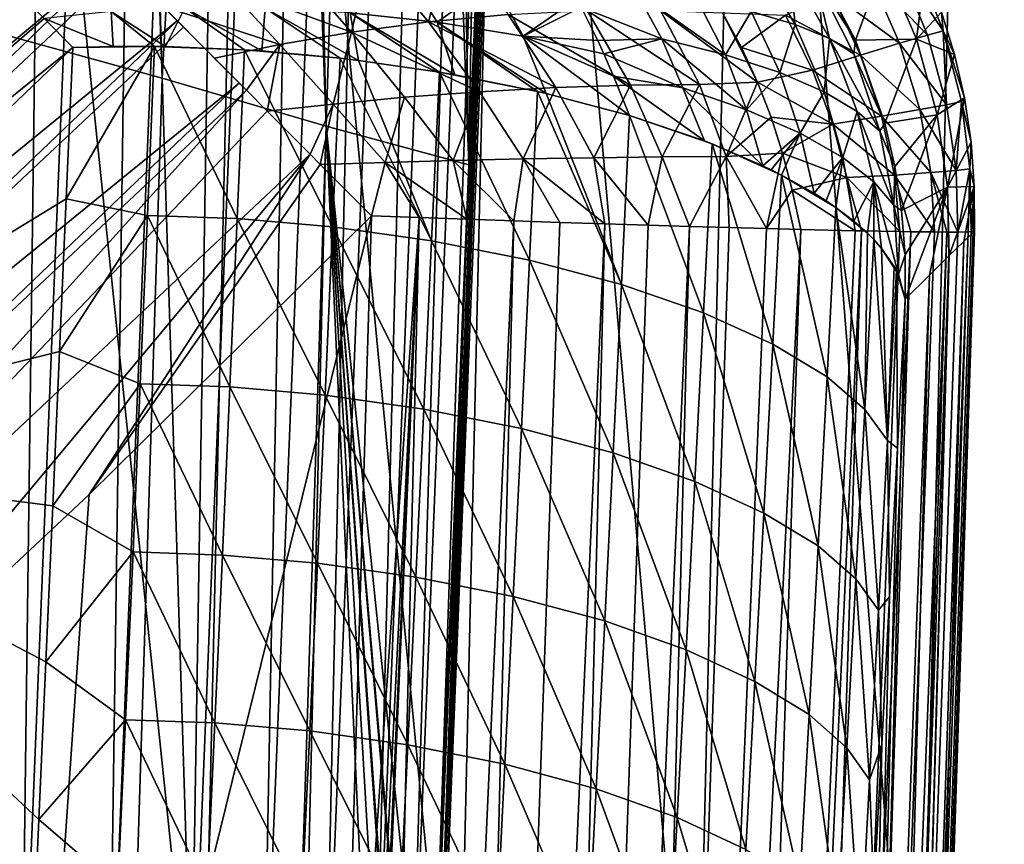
# Model space of a CAD drawing. Header units: metres. Extents: x -104 to 104, y -68 to 90.
# Tile 444 of 656: x 19.25 to 20.88, y 23.47 to 24.84. Entities that reach past the tile are written whole.
import ezdxf

# ---------------------------------------------------------------- set-up
doc = ezdxf.new("R2010")
doc.units = ezdxf.units.M
doc.layers.add('solid_FIT-BATH-153_SW0002', color=7, linetype='CONTINUOUS')

msp = doc.modelspace()

# ---------------------------------------------------------------- linework, layer by layer
at = {"layer": 'solid_FIT-BATH-153_SW0002'}
for points in [[(19.096264, 23.050642, 1.284592), (19.244446, 28.631023, 1.293472), (19.321869, 28.627924, 1.284371)], [(19.249197, 23.048691, 1.248075), (19.096264, 23.050642, 1.284592), (19.321869, 28.627924, 1.284371)], [(19.249197, 23.048691, 1.248075), (19.321869, 28.627924, 1.284371), (19.47489, 28.621809, 1.248054)], [(19.394793, 23.046061, 1.187741), (19.249197, 23.048691, 1.248075), (19.47489, 28.621809, 1.248054)], [(19.394793, 23.046061, 1.187741), (19.47489, 28.621809, 1.248054), (19.620802, 28.615993, 1.188013)], [(19.529642, 23.042793, 1.104842), (19.394793, 23.046061, 1.187741), (19.620802, 28.615993, 1.188013)], [(19.529642, 23.042793, 1.104842), (19.620802, 28.615993, 1.188013), (19.755295, 28.610641, 1.105795)], [(19.649925, 23.038979, 1.001418), (19.529642, 23.042793, 1.104842), (19.755295, 28.610641, 1.105795)], [(19.649925, 23.038979, 1.001418), (19.755295, 28.610641, 1.105795), (19.875082, 28.605886, 1.003553)], [(19.752335, 23.034723, 0.880268), (19.649925, 23.038979, 1.001418), (19.875082, 28.605886, 1.003553)], [(19.752335, 23.034723, 0.880268), (19.875082, 28.605886, 1.003553), (19.977125, 28.601843, 0.884046)], [(19.83453, 23.030125, 0.744077), (19.752335, 23.034723, 0.880268), (19.977125, 28.601843, 0.884046)], [(19.83453, 23.030125, 0.744077), (19.977125, 28.601843, 0.884046), (20.05909, 28.598604, 0.750146)], [(19.894173, 23.025311, 0.596591), (19.83453, 23.030125, 0.744077), (20.05909, 28.598604, 0.750146)], [(19.894173, 23.025311, 0.596591), (20.05909, 28.598604, 0.750146), (20.118942, 28.596245, 0.605191)], [(19.929777, 23.020416, 0.44202), (19.894173, 23.025311, 0.596591), (20.118942, 28.596245, 0.605191)], [(19.929777, 23.020416, 0.44202), (20.118942, 28.596245, 0.605191), (20.15521, 28.594822, 0.452547)], [(19.940613, 23.015574, 0.283991), (19.929777, 23.020416, 0.44202), (20.15521, 28.594822, 0.452547)], [(19.936678, 23.013231, 0.205609), (20.154938, 28.594856, 0.142722), (20.043842, 25.858883, 0.135673)], [(19.936678, 23.013231, 0.205609), (20.16395, 28.594496, 0.218871), (20.154938, 28.594856, 0.142722)], [(19.936678, 23.013231, 0.205609), (20.167076, 28.594366, 0.296473), (20.16395, 28.594496, 0.218871)], [(19.936678, 23.013231, 0.205609), (19.940613, 23.015574, 0.283991), (20.167076, 28.594366, 0.296473)], [(19.940613, 23.015574, 0.283991), (20.15521, 28.594822, 0.452547), (20.167076, 28.594366, 0.296473)], [(19.992138, 24.596708, 0.132467), (20.058281, 28.524677, -0.434288), (19.932714, 28.258127, -1.07559)], [(19.992138, 24.596708, 0.132467), (20.043842, 25.858883, 0.135673), (20.058281, 28.524677, -0.434288)], [(19.992138, 24.596708, 0.132467), (19.932714, 28.258127, -1.07559), (19.864071, 28.113836, -1.400463)], [(19.755795, 24.660843, -1.170142), (19.864071, 28.113836, -1.400463), (19.682858, 27.735041, -2.184059)], [(19.755795, 24.660843, -1.170142), (19.992138, 24.596708, 0.132467), (19.864071, 28.113836, -1.400463)], [(19.755795, 24.660843, -1.170142), (19.682858, 27.735041, -2.184059), (19.644953, 27.656227, -2.335945)], [(19.483557, 24.740845, -2.412542), (19.644953, 27.656227, -2.335945), (19.414165, 27.181637, -3.186324)], [(19.483557, 24.740845, -2.412542), (19.755795, 24.660843, -1.170142), (19.644953, 27.656227, -2.335945)], [(19.483557, 24.740845, -2.412542), (19.414165, 27.181637, -3.186324), (19.399685, 27.152073, -3.235849)], [(19.173544, 24.825605, -3.594562), (19.399685, 27.152073, -3.235849), (19.129494, 26.601149, -4.089851)], [(19.173544, 24.825605, -3.594562), (19.483557, 24.740845, -2.412542), (19.399685, 27.152073, -3.235849)], [(19.17679, 26.534903, -11.026285), (19.549587, 22.968636, -9.818771), (19.099138, 23.01343, -10.486882)], [(19.17679, 26.534903, -11.026285), (19.629286, 26.488607, -10.338223), (19.549587, 22.968636, -9.818771)], [(19.629286, 26.488607, -10.338223), (19.972721, 22.923018, -9.120847), (19.549587, 22.968636, -9.818771)], [(19.629286, 26.488607, -10.338223), (20.05438, 26.441458, -9.619786), (19.972721, 22.923018, -9.120847)], [(20.05438, 26.441458, -9.619786), (20.368761, 22.876759, -8.393817), (19.972721, 22.923018, -9.120847)], [(20.05438, 26.441458, -9.619786), (20.452295, 26.393641, -8.871739), (20.368761, 22.876759, -8.393817)], [(20.452295, 26.393641, -8.871739), (20.738001, 22.830046, -7.6384), (20.368761, 22.876759, -8.393817)], [(20.452295, 26.393641, -8.871739), (20.823334, 26.34535, -8.09486), (20.738001, 22.830046, -7.6384)], [(20.823334, 26.34535, -8.09486), (21.081078, 22.78307, -6.855362), (20.738001, 22.830046, -7.6384)], [(20.823334, 26.34535, -8.09486), (21.168142, 26.296782, -7.289977), (21.081078, 22.78307, -6.855362)], [(19.936678, 23.013231, 0.205609), (20.043842, 25.858883, 0.135673), (19.992138, 24.596708, 0.132467)], [(17.894142, 23.929686, 12.547364), (19.19524, 25.151497, 12.556664), (19.258587, 25.087267, 12.705295)], [(17.894142, 23.929686, 12.547364), (19.258587, 25.087267, 12.705295), (17.949272, 23.865873, 12.687914)], [(17.949272, 23.865873, 12.687914), (19.258587, 25.087267, 12.705295), (19.329807, 25.015331, 12.82346)], [(17.949272, 23.865873, 12.687914), (19.329807, 25.015331, 12.82346), (18.019587, 23.784819, 12.814447)], [(18.019587, 23.784819, 12.814447), (19.329807, 25.015331, 12.82346), (19.403303, 24.941244, 12.913581)], [(19.925653, 24.833874, 13.047963), (19.828106, 24.950235, 12.999637), (19.959518, 24.968714, 12.974713)], [(20.057863, 24.846233, 13.01876), (19.925653, 24.833874, 13.047963), (19.959518, 24.968714, 12.974713)], [(18.019587, 23.784819, 12.814447), (19.403303, 24.941244, 12.913581), (18.10298, 23.688923, 12.921077)], [(19.403303, 24.941244, 12.913581), (19.419218, 24.925224, 12.930024), (18.10298, 23.688923, 12.921077)], [(19.797756, 24.816952, 13.062015), (19.703632, 24.924732, 13.010571), (19.828106, 24.950235, 12.999637)], [(19.925653, 24.833874, 13.047963), (19.797756, 24.816952, 13.062015), (19.828106, 24.950235, 12.999637)], [(20.460726, 24.850952, 7.438242), (20.534176, 24.829649, 7.544916), (20.467258, 24.94129, 7.554626)], [(20.467258, 24.94129, 7.554626), (20.534176, 24.829649, 7.544916), (20.524235, 24.927549, 7.659783)], [(20.705166, 24.930445, 12.350927), (20.73208, 24.939999, 12.220101), (20.779924, 24.819317, 12.221298)], [(20.779924, 24.819317, 12.221298), (20.73208, 24.939999, 12.220101), (20.776972, 24.849846, 12.094073)], [(16.558352, 24.918272, 16.114887), (22.746119, 21.288908, 16.091179), (22.869093, 24.93479, 16.119249)], [(18.10298, 23.688923, 12.921077), (19.419218, 24.925224, 12.930024), (19.508295, 24.835642, 13.006363)], [(19.419218, 24.925224, 12.930024), (19.484243, 24.859816, 12.988162), (19.508295, 24.835642, 13.006363)], [(19.797756, 24.816952, 13.062015), (19.58894, 24.893986, 13.006928), (19.703632, 24.924732, 13.010571)], [(20.524235, 24.927549, 7.659783), (20.591135, 24.806114, 7.655297), (20.565983, 24.910416, 7.76588)], [(20.534176, 24.829649, 7.544916), (20.591135, 24.806114, 7.655297), (20.524235, 24.927549, 7.659783)], [(20.564688, 24.936035, 7.87072), (20.634386, 24.803846, 7.873254), (20.681265, 24.932043, 9.985436)], [(20.565983, 24.910416, 7.76588), (20.634386, 24.803846, 7.873254), (20.564688, 24.936035, 7.87072)], [(20.634386, 24.803846, 7.873254), (20.735149, 24.80533, 9.987164), (20.681265, 24.932043, 9.985436)], [(20.658073, 24.911295, 12.484051), (20.705166, 24.930445, 12.350927), (20.753773, 24.811949, 12.352644)], [(20.749899, 24.918161, 12.09309), (20.681265, 24.932043, 9.985436), (20.735149, 24.80533, 9.987164)], [(20.753773, 24.811949, 12.352644), (20.705166, 24.930445, 12.350927), (20.779924, 24.819317, 12.221298)], [(15.941843, 24.409426, 16.111031), (22.710913, 20.247173, 16.082232), (16.558352, 24.918272, 16.114887)], [(16.558352, 24.918272, 16.114887), (22.710913, 20.247173, 16.082232), (22.746119, 21.288908, 16.091179)], [(19.7952, 24.848789, 7.042102), (19.939745, 24.833281, 7.060401), (19.886047, 24.920057, 7.100294)], [(19.939745, 24.833281, 7.060401), (20.033224, 24.900316, 7.130879), (19.886047, 24.920057, 7.100294)], [(20.565983, 24.910416, 7.76588), (20.63139, 24.780994, 7.765946), (20.634386, 24.803846, 7.873254)], [(20.591135, 24.806114, 7.655297), (20.63139, 24.780994, 7.765946), (20.565983, 24.910416, 7.76588)], [(20.59383, 24.881922, 12.616487), (20.658073, 24.911295, 12.484051), (20.707306, 24.798553, 12.486124)], [(20.707306, 24.798553, 12.486124), (20.658073, 24.911295, 12.484051), (20.753773, 24.811949, 12.352644)], [(20.776972, 24.849846, 12.094073), (20.749899, 24.918161, 12.09309), (20.735149, 24.80533, 9.987164)], [(19.678503, 24.79648, 13.061088), (19.484243, 24.859816, 12.988162), (19.58894, 24.893986, 13.006928)], [(19.797756, 24.816952, 13.062015), (19.678503, 24.79648, 13.061088), (19.58894, 24.893986, 13.006928)], [(19.939745, 24.833281, 7.060401), (20.082256, 24.810291, 7.098016), (20.033224, 24.900316, 7.130879)], [(20.082256, 24.810291, 7.098016), (20.170822, 24.872332, 7.177369), (20.033224, 24.900316, 7.130879)], [(19.287502, 24.83947, 7.136579), (19.242727, 24.884705, 7.190033), (17.747179, 23.507877, 7.190041)], [(20.178629, 24.85829, 7.173153), (20.312681, 24.805803, 7.237443), (20.269922, 24.883923, 7.253225)], [(20.269922, 24.883923, 7.253225), (20.418434, 24.779449, 7.327104), (20.371939, 24.869291, 7.33944)], [(20.269922, 24.883923, 7.253225), (20.312681, 24.805803, 7.237443), (20.418434, 24.779449, 7.327104)], [(20.517742, 24.845119, 12.741303), (20.59383, 24.881922, 12.616487), (20.642345, 24.778669, 12.618068)], [(20.642345, 24.778669, 12.618068), (20.59383, 24.881922, 12.616487), (20.707306, 24.798553, 12.486124)], [(19.484243, 24.859816, 12.988162), (19.569912, 24.77376, 13.045712), (19.51849, 24.825397, 13.013582)], [(19.678503, 24.79648, 13.061088), (19.569912, 24.77376, 13.045712), (19.484243, 24.859816, 12.988162)], [(19.484243, 24.859816, 12.988162), (19.51849, 24.825397, 13.013582), (19.508295, 24.835642, 13.006363)], [(20.082256, 24.810291, 7.098016), (20.178629, 24.85829, 7.173153), (20.170822, 24.872332, 7.177369)], [(20.082256, 24.810291, 7.098016), (20.206482, 24.803034, 7.158993), (20.178629, 24.85829, 7.173153)], [(20.178629, 24.85829, 7.173153), (20.206482, 24.803034, 7.158993), (20.312681, 24.805803, 7.237443)], [(20.371939, 24.869291, 7.33944), (20.418434, 24.779449, 7.327104), (20.460726, 24.850952, 7.438242)], [(19.398615, 24.850924, 7.092532), (19.287502, 24.83947, 7.136579), (19.40185, 24.793226, 7.062892)], [(19.398615, 24.850924, 7.092532), (19.488739, 24.792992, 7.036591), (19.521099, 24.85705, 7.060198)], [(19.398615, 24.850924, 7.092532), (19.40185, 24.793226, 7.062892), (19.470631, 24.793262, 7.041402)], [(19.398615, 24.850924, 7.092532), (19.470631, 24.793262, 7.041402), (19.488739, 24.792992, 7.036591)], [(19.521099, 24.85705, 7.060198), (19.488739, 24.792992, 7.036591), (19.620174, 24.787655, 7.011716)], [(19.521099, 24.85705, 7.060198), (19.620174, 24.787655, 7.011716), (19.648773, 24.785734, 7.008565)], [(19.521099, 24.85705, 7.060198), (19.648773, 24.785734, 7.008565), (19.654192, 24.856606, 7.042572)], [(19.654192, 24.856606, 7.042572), (19.648773, 24.785734, 7.008565), (19.778866, 24.773685, 7.004106)], [(19.654192, 24.856606, 7.042572), (19.778866, 24.773685, 7.004106), (19.809227, 24.7701, 7.005385)], [(19.654192, 24.856606, 7.042572), (19.809227, 24.7701, 7.005385), (19.7952, 24.848789, 7.042102)], [(19.7952, 24.848789, 7.042102), (19.943823, 24.750612, 7.021837), (19.968878, 24.746311, 7.026898)], [(19.7952, 24.848789, 7.042102), (19.968878, 24.746311, 7.026898), (19.939745, 24.833281, 7.060401)], [(19.7952, 24.848789, 7.042102), (19.809227, 24.7701, 7.005385), (19.943823, 24.750612, 7.021837)], [(20.136896, 24.724882, 13.041084), (19.925653, 24.833874, 13.047963), (20.057863, 24.846233, 13.01876)], [(20.260456, 24.72912, 12.992298), (20.057863, 24.846233, 13.01876), (20.188599, 24.852976, 12.974703)], [(20.260456, 24.72912, 12.992298), (20.136896, 24.724882, 13.041084), (20.057863, 24.846233, 13.01876)], [(20.375029, 24.73028, 12.928376), (20.188599, 24.852976, 12.974703), (20.310673, 24.852991, 12.916582)], [(20.375029, 24.73028, 12.928376), (20.260456, 24.72912, 12.992298), (20.188599, 24.852976, 12.974703)], [(20.310673, 24.852991, 12.916582), (20.413271, 24.848917, 12.845369), (20.471512, 24.734077, 12.850493)], [(20.375029, 24.73028, 12.928376), (20.310673, 24.852991, 12.916582), (20.471512, 24.734077, 12.850493)], [(20.444788, 24.791395, 12.849599), (20.413271, 24.848917, 12.845369), (20.517742, 24.845119, 12.741303)], [(20.471512, 24.734077, 12.850493), (20.413271, 24.848917, 12.845369), (20.444788, 24.791395, 12.849599)], [(20.418434, 24.779449, 7.327104), (20.508762, 24.749756, 7.42945), (20.460726, 24.850952, 7.438242)], [(20.444788, 24.791395, 12.849599), (20.517742, 24.845119, 12.741303), (20.562695, 24.754091, 12.742153)], [(20.460726, 24.850952, 7.438242), (20.508762, 24.749756, 7.42945), (20.534176, 24.829649, 7.544916)], [(20.562695, 24.754091, 12.742153), (20.517742, 24.845119, 12.741303), (20.642345, 24.778669, 12.618068)], [(20.798698, 24.780102, 12.095199), (20.776972, 24.849846, 12.094073), (20.735149, 24.80533, 9.987164)], [(20.779924, 24.819317, 12.221298), (20.776972, 24.849846, 12.094073), (20.798698, 24.780102, 12.095199)], [(19.287502, 24.83947, 7.136579), (17.747179, 23.507877, 7.190041), (19.334988, 24.791496, 7.088831)], [(18.10298, 23.688923, 12.921077), (19.508295, 24.835642, 13.006363), (18.195625, 23.582628, 13.004676)], [(19.508295, 24.835642, 13.006363), (19.51849, 24.825397, 13.013582), (18.195625, 23.582628, 13.004676)], [(18.195625, 23.582628, 13.004676), (19.51849, 24.825397, 13.013582), (19.611223, 24.732307, 13.066593)], [(19.04121, 20.542418, -3.221904), (19.348774, 20.463221, -2.090923), (19.173544, 24.825605, -3.594562)], [(19.348774, 20.463221, -2.090923), (19.483557, 24.740845, -2.412542), (19.173544, 24.825605, -3.594562)], [(19.287502, 24.83947, 7.136579), (19.334988, 24.791496, 7.088831), (19.40185, 24.793226, 7.062892)], [(19.51849, 24.825397, 13.013582), (19.569912, 24.77376, 13.045712), (19.611223, 24.732307, 13.066593)], [(20.010254, 24.717979, 13.074336), (19.797756, 24.816952, 13.062015), (19.925653, 24.833874, 13.047963)], [(20.136896, 24.724882, 13.041084), (20.010254, 24.717979, 13.074336), (19.925653, 24.833874, 13.047963)], [(19.939745, 24.833281, 7.060401), (20.106579, 24.718523, 7.066782), (20.120548, 24.715284, 7.072044)], [(19.939745, 24.833281, 7.060401), (19.968878, 24.746311, 7.026898), (20.106579, 24.718523, 7.066782)], [(19.939745, 24.833281, 7.060401), (20.120548, 24.715284, 7.072044), (20.082256, 24.810291, 7.098016)], [(20.508762, 24.749756, 7.42945), (20.581867, 24.717978, 7.539837), (20.534176, 24.829649, 7.544916)], [(20.534176, 24.829649, 7.544916), (20.581867, 24.717978, 7.539837), (20.591135, 24.806114, 7.655297)], [(19.767408, 24.697701, 13.095499), (19.678503, 24.79648, 13.061088), (19.797756, 24.816952, 13.062015)], [(19.885664, 24.708799, 13.092229), (19.767408, 24.697701, 13.095499), (19.797756, 24.816952, 13.062015)], [(20.010254, 24.717979, 13.074336), (19.885664, 24.708799, 13.092229), (19.797756, 24.816952, 13.062015)], [(20.082256, 24.810291, 7.098016), (20.258833, 24.678446, 7.138044), (20.232603, 24.74367, 7.147469)], [(20.082256, 24.810291, 7.098016), (20.120548, 24.715284, 7.072044), (20.258833, 24.678446, 7.138044)], [(20.082256, 24.810291, 7.098016), (20.232603, 24.74367, 7.147469), (20.216667, 24.780718, 7.154263)], [(20.082256, 24.810291, 7.098016), (20.216667, 24.780718, 7.154263), (20.206482, 24.803034, 7.158993)], [(20.707306, 24.798553, 12.486124), (20.753773, 24.811949, 12.352644), (20.785175, 24.696592, 12.352625)], [(20.785175, 24.696592, 12.352625), (20.753773, 24.811949, 12.352644), (20.779924, 24.819317, 12.221298)], [(20.779924, 24.819317, 12.221298), (20.798698, 24.780102, 12.095199), (20.815203, 24.708076, 12.096557)], [(20.809843, 24.701763, 12.222025), (20.779924, 24.819317, 12.221298), (20.815203, 24.708076, 12.096557)], [(20.785175, 24.696592, 12.352625), (20.779924, 24.819317, 12.221298), (20.809843, 24.701763, 12.222025)], [(19.323912, 24.540548, 6.978189), (19.470631, 24.793262, 7.041402), (19.334988, 24.791496, 7.088831)], [(19.323912, 24.540548, 6.978189), (19.458817, 24.512917, 6.919885), (19.470631, 24.793262, 7.041402)], [(19.470631, 24.793262, 7.041402), (19.40185, 24.793226, 7.062892), (19.334988, 24.791496, 7.088831)], [(19.607555, 24.507542, 6.890375), (19.470631, 24.793262, 7.041402), (19.458817, 24.512917, 6.919885)], [(19.620174, 24.787655, 7.011716), (19.470631, 24.793262, 7.041402), (19.607555, 24.507542, 6.890375)], [(19.488739, 24.792992, 7.036591), (19.470631, 24.793262, 7.041402), (19.620174, 24.787655, 7.011716)], [(19.678503, 24.79648, 13.061088), (19.623045, 24.720451, 13.07181), (19.569912, 24.77376, 13.045712)], [(19.678503, 24.79648, 13.061088), (19.65761, 24.685791, 13.085231), (19.623045, 24.720451, 13.07181)], [(19.767408, 24.697701, 13.095499), (19.65761, 24.685791, 13.085231), (19.678503, 24.79648, 13.061088)], [(20.206482, 24.803034, 7.158993), (20.216667, 24.780718, 7.154263), (20.312681, 24.805803, 7.237443)], [(20.216667, 24.780718, 7.154263), (20.347332, 24.724575, 7.226761), (20.312681, 24.805803, 7.237443)], [(20.312681, 24.805803, 7.237443), (20.453415, 24.68825, 7.319908), (20.418434, 24.779449, 7.327104)], [(20.312681, 24.805803, 7.237443), (20.347332, 24.724575, 7.226761), (20.453415, 24.68825, 7.319908)], [(20.581867, 24.717978, 7.539837), (20.636988, 24.685295, 7.653893), (20.591135, 24.806114, 7.655297)], [(20.591135, 24.806114, 7.655297), (20.674383, 24.65275, 7.767729), (20.63139, 24.780994, 7.765946)], [(20.591135, 24.806114, 7.655297), (20.636988, 24.685295, 7.653893), (20.674383, 24.65275, 7.767729)], [(20.63139, 24.780994, 7.765946), (20.682728, 24.665977, 7.876976), (20.634386, 24.803846, 7.873254)], [(20.634386, 24.803846, 7.873254), (20.682728, 24.665977, 7.876976), (20.735149, 24.80533, 9.987164)], [(20.642345, 24.778669, 12.618068), (20.707306, 24.798553, 12.486124), (20.740721, 24.688585, 12.484986)], [(20.682728, 24.665977, 7.876976), (20.76965, 24.680027, 9.989367), (20.735149, 24.80533, 9.987164)], [(20.740721, 24.688585, 12.484986), (20.707306, 24.798553, 12.486124), (20.785175, 24.696592, 12.352625)], [(20.798698, 24.780102, 12.095199), (20.735149, 24.80533, 9.987164), (20.76965, 24.680027, 9.989367)], [(17.747179, 23.507877, 7.190041), (18.630632, 24.117285, 7.088831), (19.334988, 24.791496, 7.088831)], [(18.630632, 24.117285, 7.088831), (19.323912, 24.540548, 6.978189), (19.334988, 24.791496, 7.088831)], [(19.620174, 24.787655, 7.011716), (19.607555, 24.507542, 6.890375), (19.766273, 24.493736, 6.882711)], [(19.620174, 24.787655, 7.011716), (19.766273, 24.493736, 6.882711), (19.778866, 24.773685, 7.004106)], [(19.620174, 24.787655, 7.011716), (19.778866, 24.773685, 7.004106), (19.648773, 24.785734, 7.008565)], [(20.216667, 24.780718, 7.154263), (20.232603, 24.74367, 7.147469), (20.347332, 24.724575, 7.226761)], [(20.418434, 24.779449, 7.327104), (20.453415, 24.68825, 7.319908), (20.508762, 24.749756, 7.42945)], [(20.471512, 24.734077, 12.850493), (20.444788, 24.791395, 12.849599), (20.562695, 24.754091, 12.742153)], [(20.562695, 24.754091, 12.742153), (20.642345, 24.778669, 12.618068), (20.677086, 24.677494, 12.615061)], [(20.63139, 24.780994, 7.765946), (20.674383, 24.65275, 7.767729), (20.682728, 24.665977, 7.876976)], [(20.677086, 24.677494, 12.615061), (20.642345, 24.778669, 12.618068), (20.740721, 24.688585, 12.484986)], [(20.815203, 24.708076, 12.096557), (20.798698, 24.780102, 12.095199), (20.76965, 24.680027, 9.989367)], [(19.569912, 24.77376, 13.045712), (19.623045, 24.720451, 13.07181), (19.611223, 24.732307, 13.066593)], [(19.778866, 24.773685, 7.004106), (19.766273, 24.493736, 6.882711), (19.93051, 24.470591, 6.900867)], [(19.778866, 24.773685, 7.004106), (19.93051, 24.470591, 6.900867), (19.809227, 24.7701, 7.005385)], [(19.809227, 24.7701, 7.005385), (19.93051, 24.470591, 6.900867), (19.943823, 24.750612, 7.021837)], [(19.943823, 24.750612, 7.021837), (19.93051, 24.470591, 6.900867), (20.093023, 24.438507, 6.945536)], [(19.943823, 24.750612, 7.021837), (20.093023, 24.438507, 6.945536), (20.106579, 24.718523, 7.066782)], [(19.943823, 24.750612, 7.021837), (20.106579, 24.718523, 7.066782), (19.968878, 24.746311, 7.026898)], [(20.232603, 24.74367, 7.147469), (20.383501, 24.636379, 7.224049), (20.347332, 24.724575, 7.226761)], [(20.232603, 24.74367, 7.147469), (20.258833, 24.678446, 7.138044), (20.383501, 24.636379, 7.224049)], [(20.453415, 24.68825, 7.319908), (20.542475, 24.649128, 7.425255), (20.508762, 24.749756, 7.42945)], [(20.471512, 24.734077, 12.850493), (20.562695, 24.754091, 12.742153), (20.596495, 24.664211, 12.737355)], [(20.508762, 24.749756, 7.42945), (20.542475, 24.649128, 7.425255), (20.581867, 24.717978, 7.539837)], [(20.596495, 24.664211, 12.737355), (20.562695, 24.754091, 12.742153), (20.677086, 24.677494, 12.615061)], [(18.195625, 23.582628, 13.004676), (19.611223, 24.732307, 13.066593), (18.293213, 23.470861, 13.06288)], [(19.611223, 24.732307, 13.066593), (19.623045, 24.720451, 13.07181), (18.293213, 23.470861, 13.06288)], [(19.348774, 20.463221, -2.090923), (19.619434, 20.381655, -0.897946), (19.483557, 24.740845, -2.412542)], [(19.619434, 20.381655, -0.897946), (19.755795, 24.660843, -1.170142), (19.483557, 24.740845, -2.412542)], [(20.260456, 24.72912, 12.992298), (20.199549, 24.608662, 13.040696), (20.136896, 24.724882, 13.041084)], [(20.260456, 24.72912, 12.992298), (20.313044, 24.610064, 12.988185), (20.199549, 24.608662, 13.040696)], [(20.375029, 24.73028, 12.928376), (20.313044, 24.610064, 12.988185), (20.260456, 24.72912, 12.992298)], [(20.375029, 24.73028, 12.928376), (20.419395, 24.610779, 12.921199), (20.313044, 24.610064, 12.988185)], [(20.375029, 24.73028, 12.928376), (20.471512, 24.734077, 12.850493), (20.419395, 24.610779, 12.921199)], [(20.419395, 24.610779, 12.921199), (20.471512, 24.734077, 12.850493), (20.49415, 24.675936, 12.84789)], [(20.49415, 24.675936, 12.84789), (20.471512, 24.734077, 12.850493), (20.596495, 24.664211, 12.737355)], [(18.293213, 23.470861, 13.06288), (19.623045, 24.720451, 13.07181), (18.391813, 23.358105, 13.09569)], [(19.623045, 24.720451, 13.07181), (19.65761, 24.685791, 13.085231), (18.391813, 23.358105, 13.09569)], [(20.010254, 24.717979, 13.074336), (19.966291, 24.603987, 13.101477), (19.885664, 24.708799, 13.092229)], [(20.010254, 24.717979, 13.074336), (20.082771, 24.606623, 13.078378), (19.966291, 24.603987, 13.101477)], [(20.136896, 24.724882, 13.041084), (20.082771, 24.606623, 13.078378), (20.010254, 24.717979, 13.074336)], [(20.136896, 24.724882, 13.041084), (20.199549, 24.608662, 13.040696), (20.082771, 24.606623, 13.078378)], [(20.106579, 24.718523, 7.066782), (20.093023, 24.438507, 6.945536), (20.24589, 24.398249, 7.016615)], [(20.120548, 24.715284, 7.072044), (20.106579, 24.718523, 7.066782), (20.24589, 24.398249, 7.016615)], [(20.120548, 24.715284, 7.072044), (20.24589, 24.398249, 7.016615), (20.258833, 24.678446, 7.138044)], [(20.347332, 24.724575, 7.226761), (20.480494, 24.595255, 7.315332), (20.453415, 24.68825, 7.319908)], [(20.347332, 24.724575, 7.226761), (20.383501, 24.636379, 7.224049), (20.480494, 24.595255, 7.315332)], [(20.542475, 24.649128, 7.425255), (20.612965, 24.608772, 7.538373), (20.581867, 24.717978, 7.539837)], [(20.581867, 24.717978, 7.539837), (20.612965, 24.608772, 7.538373), (20.636988, 24.685295, 7.653893)], [(19.767408, 24.697701, 13.095499), (19.728851, 24.61441, 13.104739), (19.65761, 24.685791, 13.085231)], [(19.767408, 24.697701, 13.095499), (19.745697, 24.597544, 13.107815), (19.728851, 24.61441, 13.104739)], [(19.767408, 24.697701, 13.095499), (19.853319, 24.600786, 13.110824), (19.745697, 24.597544, 13.107815)], [(19.885664, 24.708799, 13.092229), (19.853319, 24.600786, 13.110824), (19.767408, 24.697701, 13.095499)], [(19.885664, 24.708799, 13.092229), (19.966291, 24.603987, 13.101477), (19.853319, 24.600786, 13.110824)], [(20.740721, 24.688585, 12.484986), (20.785175, 24.696592, 12.352625), (20.801058, 24.587341, 12.350709)], [(20.815203, 24.708076, 12.096557), (20.76965, 24.680027, 9.989367), (20.786945, 24.559626, 9.991904)], [(20.801058, 24.587341, 12.350709), (20.785175, 24.696592, 12.352625), (20.809843, 24.701763, 12.222025)], [(20.82609, 24.63463, 12.098129), (20.815203, 24.708076, 12.096557), (20.786945, 24.559626, 9.991904)], [(20.801058, 24.587341, 12.350709), (20.809843, 24.701763, 12.222025), (20.823997, 24.590315, 12.222168)], [(20.809843, 24.701763, 12.222025), (20.815203, 24.708076, 12.096557), (20.82609, 24.63463, 12.098129)], [(20.823997, 24.590315, 12.222168), (20.809843, 24.701763, 12.222025), (20.82609, 24.63463, 12.098129)], [(19.65761, 24.685791, 13.085231), (19.728851, 24.61441, 13.104739), (18.391813, 23.358105, 13.09569)], [(20.381922, 24.351034, 7.112964), (20.258833, 24.678446, 7.138044), (20.24589, 24.398249, 7.016615)], [(20.258833, 24.678446, 7.138044), (20.39629, 24.631449, 7.234655), (20.383501, 24.636379, 7.224049)], [(20.381922, 24.351034, 7.112964), (20.39629, 24.631449, 7.234655), (20.258833, 24.678446, 7.138044)], [(20.453415, 24.68825, 7.319908), (20.480494, 24.595255, 7.315332), (20.542475, 24.649128, 7.425255)], [(20.612965, 24.608772, 7.538373), (20.664457, 24.568636, 7.654908), (20.636988, 24.685295, 7.653893)], [(20.636988, 24.685295, 7.653893), (20.697636, 24.529966, 7.770833), (20.674383, 24.65275, 7.767729)], [(20.636988, 24.685295, 7.653893), (20.664457, 24.568636, 7.654908), (20.697636, 24.529966, 7.770833)], [(20.677086, 24.677494, 12.615061), (20.740721, 24.688585, 12.484986), (20.759363, 24.58387, 12.480516)], [(20.682728, 24.665977, 7.876976), (20.699383, 24.594126, 7.879298), (20.76965, 24.680027, 9.989367)], [(20.699383, 24.594126, 7.879298), (20.710726, 24.52088, 7.881922), (20.76965, 24.680027, 9.989367)], [(20.710726, 24.52088, 7.881922), (20.786945, 24.559626, 9.991904), (20.76965, 24.680027, 9.989367)], [(20.759363, 24.58387, 12.480516), (20.740721, 24.688585, 12.484986), (20.801058, 24.587341, 12.350709)], [(20.419395, 24.610779, 12.921199), (20.49415, 24.675936, 12.84789), (20.513201, 24.616241, 12.841545)], [(20.513201, 24.616241, 12.841545), (20.49415, 24.675936, 12.84789), (20.596495, 24.664211, 12.737355)], [(20.513201, 24.616241, 12.841545), (20.596495, 24.664211, 12.737355), (20.619734, 24.575617, 12.727113)], [(20.596495, 24.664211, 12.737355), (20.677086, 24.677494, 12.615061), (20.698603, 24.579872, 12.607525)], [(20.619734, 24.575617, 12.727113), (20.596495, 24.664211, 12.737355), (20.698603, 24.579872, 12.607525)], [(20.674383, 24.65275, 7.767729), (20.699383, 24.594126, 7.879298), (20.682728, 24.665977, 7.876976)], [(20.698603, 24.579872, 12.607525), (20.677086, 24.677494, 12.615061), (20.759363, 24.58387, 12.480516)], [(19.619434, 20.381655, -0.897946), (19.661066, 20.674593, -0.760069), (19.755795, 24.660843, -1.170142)], [(19.661066, 20.674593, -0.760069), (19.866562, 22.2367, -0.033011), (19.755795, 24.660843, -1.170142)], [(19.926683, 23.010973, 0.128578), (19.992138, 24.596708, 0.132467), (19.755795, 24.660843, -1.170142)], [(19.916719, 22.8113, 0.118304), (19.926683, 23.010973, 0.128578), (19.755795, 24.660843, -1.170142)], [(19.915871, 22.79677, 0.116833), (19.916719, 22.8113, 0.118304), (19.755795, 24.660843, -1.170142)], [(19.903507, 22.614042, 0.088746), (19.915871, 22.79677, 0.116833), (19.755795, 24.660843, -1.170142)], [(19.90206, 22.595402, 0.084819), (19.903507, 22.614042, 0.088746), (19.755795, 24.660843, -1.170142)], [(19.886827, 22.42144, 0.038556), (19.90206, 22.595402, 0.084819), (19.755795, 24.660843, -1.170142)], [(19.866562, 22.2367, -0.033011), (19.886827, 22.42144, 0.038556), (19.755795, 24.660843, -1.170142)], [(20.480494, 24.595255, 7.315332), (20.494041, 24.588709, 7.330404), (20.542475, 24.649128, 7.425255)], [(20.494041, 24.588709, 7.330404), (20.511507, 24.57991, 7.350867), (20.542475, 24.649128, 7.425255)], [(20.511507, 24.57991, 7.350867), (20.565632, 24.549585, 7.423163), (20.542475, 24.649128, 7.425255)], [(20.542475, 24.649128, 7.425255), (20.565632, 24.549585, 7.423163), (20.612965, 24.608772, 7.538373)], [(20.674383, 24.65275, 7.767729), (20.697636, 24.529966, 7.770833), (20.699383, 24.594126, 7.879298)], [(20.381922, 24.351034, 7.112964), (20.496807, 24.299076, 7.229021), (20.39629, 24.631449, 7.234655)], [(20.383501, 24.636379, 7.224049), (20.39629, 24.631449, 7.234655), (20.480494, 24.595255, 7.315332)], [(20.39629, 24.631449, 7.234655), (20.511507, 24.57991, 7.350867), (20.480494, 24.595255, 7.315332)], [(20.496807, 24.299076, 7.229021), (20.511507, 24.57991, 7.350867), (20.39629, 24.631449, 7.234655)], [(20.83128, 24.560886, 12.099871), (20.82609, 24.63463, 12.098129), (20.786945, 24.559626, 9.991904)], [(20.823997, 24.590315, 12.222168), (20.82609, 24.63463, 12.098129), (20.83128, 24.560886, 12.099871)], [(18.391813, 23.358105, 13.09569), (19.728851, 24.61441, 13.104739), (18.878511, 23.597317, 13.108295)], [(19.728851, 24.61441, 13.104739), (19.361893, 24.049784, 13.111663), (18.878511, 23.597317, 13.108295)], [(19.728851, 24.61441, 13.104739), (19.745697, 24.597544, 13.107815), (19.361893, 24.049784, 13.111663)], [(20.419395, 24.610779, 12.921199), (20.513201, 24.616241, 12.841545), (20.486147, 24.491173, 12.87041)], [(20.529228, 24.554525, 12.831317), (20.486147, 24.491173, 12.87041), (20.513201, 24.616241, 12.841545)], [(20.529228, 24.554525, 12.831317), (20.513201, 24.616241, 12.841545), (20.619734, 24.575617, 12.727113)], [(19.745697, 24.597544, 13.107815), (19.830921, 24.512255, 13.114389), (19.361893, 24.049784, 13.111663)], [(19.853319, 24.600786, 13.110824), (19.830921, 24.512255, 13.114389), (19.745697, 24.597544, 13.107815)], [(19.853319, 24.600786, 13.110824), (19.910023, 24.509371, 13.111293), (19.830921, 24.512255, 13.114389)], [(19.853319, 24.600786, 13.110824), (19.966291, 24.603987, 13.101477), (19.989138, 24.506573, 13.101881)], [(19.853319, 24.600786, 13.110824), (19.989138, 24.506573, 13.101881), (19.910023, 24.509371, 13.111293)], [(19.936678, 23.013231, 0.205609), (19.992138, 24.596708, 0.132467), (19.926683, 23.010973, 0.128578)], [(19.966291, 24.603987, 13.101477), (20.082771, 24.606623, 13.078378), (20.067266, 24.503895, 13.086261)], [(19.966291, 24.603987, 13.101477), (20.067266, 24.503895, 13.086261), (19.989138, 24.506573, 13.101881)], [(20.082771, 24.606623, 13.078378), (20.143492, 24.501371, 13.064611), (20.067266, 24.503895, 13.086261)], [(20.082771, 24.606623, 13.078378), (20.199549, 24.608662, 13.040696), (20.217831, 24.498993, 13.036852)], [(20.082771, 24.606623, 13.078378), (20.217831, 24.498993, 13.036852), (20.143492, 24.501371, 13.064611)], [(20.199549, 24.608662, 13.040696), (20.313044, 24.610064, 12.988185), (20.289822, 24.496775, 13.003099)], [(20.199549, 24.608662, 13.040696), (20.289822, 24.496775, 13.003099), (20.217831, 24.498993, 13.036852)], [(20.313044, 24.610064, 12.988185), (20.358774, 24.494734, 12.963894), (20.289822, 24.496775, 13.003099)], [(20.313044, 24.610064, 12.988185), (20.419395, 24.610779, 12.921199), (20.358774, 24.494734, 12.963894)], [(20.419395, 24.610779, 12.921199), (20.424448, 24.492859, 12.919502), (20.358774, 24.494734, 12.963894)], [(20.419395, 24.610779, 12.921199), (20.486147, 24.491173, 12.87041), (20.424448, 24.492859, 12.919502)], [(20.565632, 24.549585, 7.423163), (20.585535, 24.536964, 7.454015), (20.612965, 24.608772, 7.538373)], [(20.585535, 24.536964, 7.454015), (20.601515, 24.526077, 7.480974), (20.612965, 24.608772, 7.538373)], [(20.601515, 24.526077, 7.480974), (20.631472, 24.50329, 7.538385), (20.612965, 24.608772, 7.538373)], [(20.612965, 24.608772, 7.538373), (20.631472, 24.50329, 7.538385), (20.664457, 24.568636, 7.654908)], [(20.480494, 24.595255, 7.315332), (20.511507, 24.57991, 7.350867), (20.494041, 24.588709, 7.330404)], [(20.697636, 24.529966, 7.770833), (20.710726, 24.52088, 7.881922), (20.699383, 24.594126, 7.879298)], [(20.698603, 24.579872, 12.607525), (20.759363, 24.58387, 12.480516), (20.76515, 24.485418, 12.473181)], [(20.759363, 24.58387, 12.480516), (20.801058, 24.587341, 12.350709), (20.804075, 24.485369, 12.347907)], [(20.759363, 24.58387, 12.480516), (20.804075, 24.485369, 12.347907), (20.785606, 24.485312, 12.414707)], [(20.759363, 24.58387, 12.480516), (20.785606, 24.485312, 12.414707), (20.76515, 24.485418, 12.473181)], [(20.801058, 24.587341, 12.350709), (20.823997, 24.590315, 12.222168), (20.804075, 24.485369, 12.347907)], [(20.823997, 24.590315, 12.222168), (20.821016, 24.485708, 12.259951), (20.804075, 24.485369, 12.347907)], [(20.823997, 24.590315, 12.222168), (20.825876, 24.485945, 12.221857), (20.821016, 24.485708, 12.259951)], [(20.823997, 24.590315, 12.222168), (20.83128, 24.560886, 12.099871), (20.825876, 24.485945, 12.221857)], [(20.496807, 24.299076, 7.229021), (20.586946, 24.244978, 7.35819), (20.511507, 24.57991, 7.350867)], [(20.511507, 24.57991, 7.350867), (20.601515, 24.526077, 7.480974), (20.565632, 24.549585, 7.423163)], [(20.586946, 24.244978, 7.35819), (20.601515, 24.526077, 7.480974), (20.511507, 24.57991, 7.350867)], [(20.529228, 24.554525, 12.831317), (20.619734, 24.575617, 12.727113), (20.633427, 24.487589, 12.711766)], [(20.619734, 24.575617, 12.727113), (20.698603, 24.579872, 12.607525), (20.707939, 24.486158, 12.595763)], [(20.619734, 24.575617, 12.727113), (20.707939, 24.486158, 12.595763), (20.644011, 24.487366, 12.69724)], [(20.619734, 24.575617, 12.727113), (20.644011, 24.487366, 12.69724), (20.633427, 24.487589, 12.711766)], [(20.631472, 24.50329, 7.538385), (20.654005, 24.483305, 7.589807), (20.664457, 24.568636, 7.654908)], [(20.654005, 24.483305, 7.589807), (20.66441, 24.472878, 7.617026), (20.664457, 24.568636, 7.654908)], [(20.66441, 24.472878, 7.617026), (20.677559, 24.458128, 7.655987), (20.664457, 24.568636, 7.654908)], [(20.664457, 24.568636, 7.654908), (20.705502, 24.414667, 7.773903), (20.697636, 24.529966, 7.770833)], [(20.664457, 24.568636, 7.654908), (20.677559, 24.458128, 7.655987), (20.705502, 24.414667, 7.773903)], [(20.698603, 24.579872, 12.607525), (20.76515, 24.485418, 12.473181), (20.725868, 24.485878, 12.561728)], [(20.698603, 24.579872, 12.607525), (20.725868, 24.485878, 12.561728), (20.707939, 24.486158, 12.595763)], [(20.529228, 24.554525, 12.831317), (20.543253, 24.489693, 12.81708), (20.486147, 24.491173, 12.87041)], [(20.529228, 24.554525, 12.831317), (20.633427, 24.487589, 12.711766), (20.543253, 24.489693, 12.81708)], [(20.565632, 24.549585, 7.423163), (20.601515, 24.526077, 7.480974), (20.585535, 24.536964, 7.454015)], [(20.710726, 24.52088, 7.881922), (20.716581, 24.447296, 7.884811), (20.786945, 24.559626, 9.991904)], [(20.786945, 24.559626, 9.991904), (20.716461, 24.374166, 7.887955), (20.757133, 24.414019, 8.925573)], [(20.716581, 24.447296, 7.884811), (20.716461, 24.374166, 7.887955), (20.786945, 24.559626, 9.991904)], [(20.786945, 24.559626, 9.991904), (20.757133, 24.414019, 8.925573), (20.78919, 24.445679, 9.973301)], [(20.83128, 24.560886, 12.099871), (20.786945, 24.559626, 9.991904), (20.789757, 24.446232, 9.994565)], [(20.786945, 24.559626, 9.991904), (20.78919, 24.445679, 9.973301), (20.789757, 24.446232, 9.994565)], [(20.83128, 24.560886, 12.099871), (20.789757, 24.446232, 9.994565), (20.813704, 24.469795, 11.031759)], [(20.83128, 24.560886, 12.099871), (20.813704, 24.469795, 11.031759), (20.831654, 24.487032, 12.101658)], [(20.83128, 24.560886, 12.099871), (20.829479, 24.486258, 12.180762), (20.825876, 24.485945, 12.221857)], [(20.83128, 24.560886, 12.099871), (20.831654, 24.487032, 12.101658), (20.829479, 24.486258, 12.180762)], [(18.630632, 24.117285, 7.088831), (19.312782, 24.287037, 6.865591), (19.323912, 24.540548, 6.978189)], [(19.323912, 24.540548, 6.978189), (19.312782, 24.287037, 6.865591), (19.458817, 24.512917, 6.919885)], [(20.586946, 24.244978, 7.35819), (20.649853, 24.191156, 7.494106), (20.601515, 24.526077, 7.480974)], [(20.601515, 24.526077, 7.480974), (20.654005, 24.483305, 7.589807), (20.631472, 24.50329, 7.538385)], [(20.649853, 24.191156, 7.494106), (20.654005, 24.483305, 7.589807), (20.601515, 24.526077, 7.480974)], [(20.697636, 24.529966, 7.770833), (20.716581, 24.447296, 7.884811), (20.710726, 24.52088, 7.881922)], [(20.697636, 24.529966, 7.770833), (20.705502, 24.414667, 7.773903), (20.716581, 24.447296, 7.884811)], [(19.223516, 22.048641, 13.096528), (19.830921, 24.512255, 13.114389), (19.770884, 22.501148, 13.100069)], [(19.361893, 24.049784, 13.111663), (19.830921, 24.512255, 13.114389), (19.223516, 22.048641, 13.096528)], [(19.312782, 24.287037, 6.865591), (19.446966, 24.233599, 6.79604), (19.458817, 24.512917, 6.919885)], [(19.595509, 24.228329, 6.767108), (19.458817, 24.512917, 6.919885), (19.446966, 24.233599, 6.79604)], [(19.607555, 24.507542, 6.890375), (19.458817, 24.512917, 6.919885), (19.595509, 24.228329, 6.767108)], [(19.585209, 16.991919, 13.051079), (19.634628, 18.396641, 13.06475), (19.910023, 24.509371, 13.111293)], [(19.730734, 17.013561, 13.040682), (19.585209, 16.991919, 13.051079), (19.910023, 24.509371, 13.111293)], [(19.607555, 24.507542, 6.890375), (19.595509, 24.228329, 6.767108), (19.753893, 24.214582, 6.759915)], [(19.607555, 24.507542, 6.890375), (19.753893, 24.214582, 6.759915), (19.766273, 24.493736, 6.882711)], [(19.634628, 18.396641, 13.06475), (19.70393, 20.426226, 13.083055), (19.910023, 24.509371, 13.111293)], [(19.70393, 20.426226, 13.083055), (19.770884, 22.501148, 13.100069), (19.910023, 24.509371, 13.111293)], [(19.730734, 17.013561, 13.040682), (19.910023, 24.509371, 13.111293), (19.989138, 24.506573, 13.101881)], [(19.730734, 17.013561, 13.040682), (19.989138, 24.506573, 13.101881), (20.067266, 24.503895, 13.086261)], [(19.880777, 17.008757, 13.006666), (19.730734, 17.013561, 13.040682), (20.067266, 24.503895, 13.086261)], [(19.770884, 22.501148, 13.100069), (19.830921, 24.512255, 13.114389), (19.910023, 24.509371, 13.111293)], [(19.880777, 17.008757, 13.006666), (20.067266, 24.503895, 13.086261), (20.143492, 24.501371, 13.064611)], [(19.880777, 17.008757, 13.006666), (20.143492, 24.501371, 13.064611), (20.217831, 24.498993, 13.036852)], [(20.029232, 17.004295, 12.947044), (19.880777, 17.008757, 13.006666), (20.217831, 24.498993, 13.036852)], [(20.029232, 17.004295, 12.947044), (20.217831, 24.498993, 13.036852), (20.289822, 24.496775, 13.003099)], [(19.766273, 24.493736, 6.882711), (19.753893, 24.214582, 6.759915), (19.917669, 24.191439, 6.778374)], [(19.766273, 24.493736, 6.882711), (19.917669, 24.191439, 6.778374), (19.93051, 24.470591, 6.900867)], [(20.029232, 17.004295, 12.947044), (20.289822, 24.496775, 13.003099), (20.358774, 24.494734, 12.963894)], [(20.170069, 17.000383, 12.861867), (20.029232, 17.004295, 12.947044), (20.358774, 24.494734, 12.963894)], [(20.170069, 17.000383, 12.861867), (20.358774, 24.494734, 12.963894), (20.424448, 24.492859, 12.919502)], [(20.170069, 17.000383, 12.861867), (20.424448, 24.492859, 12.919502), (20.486147, 24.491173, 12.87041)], [(20.170069, 17.000383, 12.861867), (20.486147, 24.491173, 12.87041), (20.543253, 24.489693, 12.81708)], [(20.296686, 16.997223, 12.753589), (20.170069, 17.000383, 12.861867), (20.543253, 24.489693, 12.81708)], [(20.296686, 16.997223, 12.753589), (20.543253, 24.489693, 12.81708), (20.633427, 24.487589, 12.711766)], [(20.296686, 16.997223, 12.753589), (20.633427, 24.487589, 12.711766), (20.644011, 24.487366, 12.69724)], [(20.403149, 16.994986, 12.625446), (20.296686, 16.997223, 12.753589), (20.644011, 24.487366, 12.69724)], [(20.403149, 16.994986, 12.625446), (20.644011, 24.487366, 12.69724), (20.707939, 24.486158, 12.595763)], [(20.403149, 16.994986, 12.625446), (20.707939, 24.486158, 12.595763), (20.725868, 24.485878, 12.561728)], [(20.48632, 16.993713, 12.483418), (20.403149, 16.994986, 12.625446), (20.725868, 24.485878, 12.561728)], [(20.48632, 16.993713, 12.483418), (20.725868, 24.485878, 12.561728), (20.76515, 24.485418, 12.473181)], [(20.48632, 16.993713, 12.483418), (20.76515, 24.485418, 12.473181), (20.785606, 24.485312, 12.414707)], [(20.543869, 16.99341, 12.334152), (20.48632, 16.993713, 12.483418), (20.785606, 24.485312, 12.414707)], [(20.543869, 16.99341, 12.334152), (20.804075, 24.485369, 12.347907), (20.821016, 24.485708, 12.259951)], [(20.575827, 16.994011, 12.183681), (20.543869, 16.99341, 12.334152), (20.821016, 24.485708, 12.259951)], [(20.543869, 16.99341, 12.334152), (20.785606, 24.485312, 12.414707), (20.804075, 24.485369, 12.347907)], [(20.575827, 16.994011, 12.183681), (20.831654, 24.487032, 12.101658), (20.697201, 20.401011, 12.07128)], [(20.575827, 16.994011, 12.183681), (20.829479, 24.486258, 12.180762), (20.831654, 24.487032, 12.101658)], [(20.575827, 16.994011, 12.183681), (20.825876, 24.485945, 12.221857), (20.829479, 24.486258, 12.180762)], [(20.575827, 16.994011, 12.183681), (20.821016, 24.485708, 12.259951), (20.825876, 24.485945, 12.221857)], [(20.649853, 24.191156, 7.494106), (20.66441, 24.472878, 7.617026), (20.654005, 24.483305, 7.589807)], [(20.813704, 24.469795, 11.031759), (20.697201, 20.401011, 12.07128), (20.831654, 24.487032, 12.101658)], [(19.93051, 24.470591, 6.900867), (19.917669, 24.191439, 6.778374), (20.07966, 24.159286, 6.823151)], [(19.93051, 24.470591, 6.900867), (20.07966, 24.159286, 6.823151), (20.093023, 24.438507, 6.945536)], [(20.649853, 24.191156, 7.494106), (20.687393, 24.139372, 7.631307), (20.66441, 24.472878, 7.617026)], [(20.687393, 24.139372, 7.631307), (20.677559, 24.458128, 7.655987), (20.66441, 24.472878, 7.617026)], [(20.813704, 24.469795, 11.031759), (20.678629, 20.452608, 10.807623), (20.697201, 20.401011, 12.07128)], [(20.813704, 24.469795, 11.031759), (20.789757, 24.446232, 9.994565), (20.678629, 20.452608, 10.807623)], [(20.677559, 24.458128, 7.655987), (20.702169, 24.421524, 7.754991), (20.705502, 24.414667, 7.773903)], [(20.677559, 24.458128, 7.655987), (20.698437, 24.428377, 7.736208), (20.702169, 24.421524, 7.754991)], [(20.687393, 24.139372, 7.631307), (20.698437, 24.428377, 7.736208), (20.677559, 24.458128, 7.655987)], [(20.093023, 24.438507, 6.945536), (20.07966, 24.159286, 6.823151), (20.23201, 24.118881, 6.894121)], [(20.093023, 24.438507, 6.945536), (20.23201, 24.118881, 6.894121), (20.24589, 24.398249, 7.016615)], [(20.78919, 24.445679, 9.973301), (20.650391, 20.478903, 9.589074), (20.678629, 20.452608, 10.807623)], [(20.78919, 24.445679, 9.973301), (20.757133, 24.414019, 8.925573), (20.650391, 20.478903, 9.589074)], [(20.789757, 24.446232, 9.994565), (20.78919, 24.445679, 9.973301), (20.678629, 20.452608, 10.807623)], [(20.705502, 24.414667, 7.773903), (20.716461, 24.374166, 7.887955), (20.716581, 24.447296, 7.884811)], [(20.687393, 24.139372, 7.631307), (20.702169, 24.421524, 7.754991), (20.698437, 24.428377, 7.736208)], [(20.687393, 24.139372, 7.631307), (20.703695, 24.126762, 7.777295), (20.702169, 24.421524, 7.754991)], [(20.702169, 24.421524, 7.754991), (20.703695, 24.126762, 7.777295), (20.716461, 24.374166, 7.887955)], [(20.702169, 24.421524, 7.754991), (20.716461, 24.374166, 7.887955), (20.705502, 24.414667, 7.773903)], [(15.941843, 24.409426, 16.111031), (15.549903, 20.242361, 16.078049), (22.710913, 20.247173, 16.082232)], [(20.757133, 24.414019, 8.925573), (20.612101, 20.507505, 8.403262), (20.650391, 20.478903, 9.589074)], [(20.757133, 24.414019, 8.925573), (20.716461, 24.374166, 7.887955), (20.612101, 20.507505, 8.403262)], [(20.367598, 24.071424, 6.990139), (20.24589, 24.398249, 7.016615), (20.23201, 24.118881, 6.894121)], [(20.381922, 24.351034, 7.112964), (20.24589, 24.398249, 7.016615), (20.367598, 24.071424, 6.990139)], [(20.716461, 24.374166, 7.887955), (20.703695, 24.126762, 7.777295), (20.612101, 20.507505, 8.403262)], [(20.381922, 24.351034, 7.112964), (20.367598, 24.071424, 6.990139), (20.482145, 24.019133, 7.105698)], [(20.381922, 24.351034, 7.112964), (20.482145, 24.019133, 7.105698), (20.496807, 24.299076, 7.229021)], [(18.630632, 24.117285, 7.088831), (19.301559, 24.030943, 6.751036), (19.312782, 24.287037, 6.865591)], [(19.312782, 24.287037, 6.865591), (19.301559, 24.030943, 6.751036), (19.446966, 24.233599, 6.79604)], [(20.496807, 24.299076, 7.229021), (20.482145, 24.019133, 7.105698), (20.572079, 23.964603, 7.234277)], [(20.496807, 24.299076, 7.229021), (20.572079, 23.964603, 7.234277), (20.586946, 24.244978, 7.35819)], [(20.586946, 24.244978, 7.35819), (20.572079, 23.964603, 7.234277), (20.634935, 23.910263, 7.369578)], [(20.586946, 24.244978, 7.35819), (20.634935, 23.910263, 7.369578), (20.649853, 24.191156, 7.494106)], [(19.301559, 24.030943, 6.751036), (19.4349, 23.95467, 6.671479), (19.446966, 24.233599, 6.79604)], [(19.58325, 23.949577, 6.643146), (19.446966, 24.233599, 6.79604), (19.4349, 23.95467, 6.671479)], [(19.595509, 24.228329, 6.767108), (19.446966, 24.233599, 6.79604), (19.58325, 23.949577, 6.643146)], [(19.595509, 24.228329, 6.767108), (19.58325, 23.949577, 6.643146), (19.741304, 23.935947, 6.636438)], [(19.595509, 24.228329, 6.767108), (19.741304, 23.935947, 6.636438), (19.753893, 24.214582, 6.759915)], [(19.753893, 24.214582, 6.759915), (19.741304, 23.935947, 6.636438), (19.904627, 23.912851, 6.65521)], [(19.753893, 24.214582, 6.759915), (19.904627, 23.912851, 6.65521), (19.917669, 24.191439, 6.778374)], [(19.917669, 24.191439, 6.778374), (19.904627, 23.912851, 6.65521), (20.066101, 23.880665, 6.700101)], [(19.917669, 24.191439, 6.778374), (20.066101, 23.880665, 6.700101), (20.07966, 24.159286, 6.823151)], [(20.649853, 24.191156, 7.494106), (20.634935, 23.910263, 7.369578), (20.672544, 23.857885, 7.506188)], [(20.649853, 24.191156, 7.494106), (20.672544, 23.857885, 7.506188), (20.687393, 24.139372, 7.631307)], [(20.07966, 24.159286, 6.823151), (20.066101, 23.880665, 6.700101), (20.217943, 23.840124, 6.770962)], [(20.07966, 24.159286, 6.823151), (20.217943, 23.840124, 6.770962), (20.23201, 24.118881, 6.894121)], [(20.687393, 24.139372, 7.631307), (20.672544, 23.857885, 7.506188), (20.690838, 23.880383, 7.666594)], [(20.687393, 24.139372, 7.631307), (20.690838, 23.880383, 7.666594), (20.703695, 24.126762, 7.777295)], [(20.703695, 24.126762, 7.777295), (20.690838, 23.880383, 7.666594), (20.612101, 20.507505, 8.403262)], [(18.630632, 24.117285, 7.088831), (17.902784, 23.468506, 7.088831), (19.26692, 23.246971, 6.395628)], [(18.630632, 24.117285, 7.088831), (19.26692, 23.246971, 6.395628), (19.278669, 23.510927, 6.516054)], [(18.630632, 24.117285, 7.088831), (19.278669, 23.510927, 6.516054), (19.290203, 23.772245, 6.634523)], [(18.630632, 24.117285, 7.088831), (19.290203, 23.772245, 6.634523), (19.301559, 24.030943, 6.751036)], [(20.353088, 23.792418, 6.866642), (20.23201, 24.118881, 6.894121), (20.217943, 23.840124, 6.770962)], [(20.367598, 24.071424, 6.990139), (20.23201, 24.118881, 6.894121), (20.353088, 23.792418, 6.866642)], [(20.367598, 24.071424, 6.990139), (20.353088, 23.792418, 6.866642), (20.467299, 23.739765, 6.981693)], [(20.367598, 24.071424, 6.990139), (20.467299, 23.739765, 6.981693), (20.482145, 24.019133, 7.105698)], [(18.878511, 23.597317, 13.108295), (19.361893, 24.049784, 13.111663), (19.223516, 22.048641, 13.096528)], [(19.301559, 24.030943, 6.751036), (19.290203, 23.772245, 6.634523), (19.4349, 23.95467, 6.671479)], [(20.482145, 24.019133, 7.105698), (20.467299, 23.739765, 6.981693), (20.557028, 23.684771, 7.109666)], [(20.482145, 24.019133, 7.105698), (20.557028, 23.684771, 7.109666), (20.572079, 23.964603, 7.234277)], [(20.572079, 23.964603, 7.234277), (20.557028, 23.684771, 7.109666), (20.619827, 23.62986, 7.24433)], [(20.572079, 23.964603, 7.234277), (20.619827, 23.62986, 7.24433), (20.634935, 23.910263, 7.369578)], [(19.290203, 23.772245, 6.634523), (19.422588, 23.676111, 6.546216), (19.4349, 23.95467, 6.671479)], [(19.570726, 23.671251, 6.518488), (19.4349, 23.95467, 6.671479), (19.422588, 23.676111, 6.546216)], [(19.58325, 23.949577, 6.643146), (19.4349, 23.95467, 6.671479), (19.570726, 23.671251, 6.518488)], [(19.58325, 23.949577, 6.643146), (19.570726, 23.671251, 6.518488), (19.728447, 23.657789, 6.512269)], [(19.58325, 23.949577, 6.643146), (19.728447, 23.657789, 6.512269), (19.741304, 23.935947, 6.636438)], [(19.741304, 23.935947, 6.636438), (19.728447, 23.657789, 6.512269), (19.891323, 23.634771, 6.531356)], [(19.741304, 23.935947, 6.636438), (19.891323, 23.634771, 6.531356), (19.904627, 23.912851, 6.65521)], [(19.904627, 23.912851, 6.65521), (19.891323, 23.634771, 6.531356), (20.052296, 23.602568, 6.576361)], [(19.904627, 23.912851, 6.65521), (20.052296, 23.602568, 6.576361), (20.066101, 23.880665, 6.700101)], [(20.634935, 23.910263, 7.369578), (20.619827, 23.62986, 7.24433), (20.657505, 23.576834, 7.380321)], [(20.634935, 23.910263, 7.369578), (20.657505, 23.576834, 7.380321), (20.672544, 23.857885, 7.506188)], [(20.066101, 23.880665, 6.700101), (20.052296, 23.602568, 6.576361), (20.203644, 23.561895, 6.647113)], [(20.066101, 23.880665, 6.700101), (20.203644, 23.561895, 6.647113), (20.217943, 23.840124, 6.770962)], [(20.690838, 23.880383, 7.666594), (20.677881, 23.635023, 7.555856), (20.612101, 20.507505, 8.403262)], [(20.672544, 23.857885, 7.506188), (20.677881, 23.635023, 7.555856), (20.690838, 23.880383, 7.666594)], [(20.672544, 23.857885, 7.506188), (20.657505, 23.576834, 7.380321), (20.677881, 23.635023, 7.555856)], [(20.338366, 23.513931, 6.742455), (20.217943, 23.840124, 6.770962), (20.203644, 23.561895, 6.647113)], [(20.353088, 23.792418, 6.866642), (20.217943, 23.840124, 6.770962), (20.338366, 23.513931, 6.742455)], [(20.353088, 23.792418, 6.866642), (20.338366, 23.513931, 6.742455), (20.452251, 23.460897, 6.856993)], [(20.353088, 23.792418, 6.866642), (20.452251, 23.460897, 6.856993), (20.467299, 23.739765, 6.981693)], [(19.290203, 23.772245, 6.634523), (19.278669, 23.510927, 6.516054), (19.422588, 23.676111, 6.546216)], [(20.467299, 23.739765, 6.981693), (20.452251, 23.460897, 6.856993), (20.541786, 23.405405, 6.984352)], [(20.467299, 23.739765, 6.981693), (20.541786, 23.405405, 6.984352), (20.557028, 23.684771, 7.109666)], [(20.557028, 23.684771, 7.109666), (20.541786, 23.405405, 6.984352), (20.60453, 23.349892, 7.118365)], [(20.557028, 23.684771, 7.109666), (20.60453, 23.349892, 7.118365), (20.619827, 23.62986, 7.24433)], [(19.278669, 23.510927, 6.516054), (19.409979, 23.397837, 6.420221), (19.422588, 23.676111, 6.546216)], [(19.557861, 23.393185, 6.393054), (19.422588, 23.676111, 6.546216), (19.409979, 23.397837, 6.420221)], [(19.570726, 23.671251, 6.518488), (19.422588, 23.676111, 6.546216), (19.557861, 23.393185, 6.393054)], [(19.570726, 23.671251, 6.518488), (19.557861, 23.393185, 6.393054), (19.715227, 23.379856, 6.387281)], [(19.570726, 23.671251, 6.518488), (19.715227, 23.379856, 6.387281), (19.728447, 23.657789, 6.512269)], [(19.728447, 23.657789, 6.512269), (19.715227, 23.379856, 6.387281), (19.877665, 23.35689, 6.406647)], [(19.728447, 23.657789, 6.512269), (19.877665, 23.35689, 6.406647), (19.891323, 23.634771, 6.531356)], [(19.891323, 23.634771, 6.531356), (19.877665, 23.35689, 6.406647), (20.03816, 23.32464, 6.451741)], [(19.891323, 23.634771, 6.531356), (20.03816, 23.32464, 6.451741), (20.052296, 23.602568, 6.576361)], [(20.677881, 23.635023, 7.555856), (20.664825, 23.390686, 7.445088), (20.612101, 20.507505, 8.403262)], [(20.657505, 23.576834, 7.380321), (20.664825, 23.390686, 7.445088), (20.677881, 23.635023, 7.555856)], [(20.619827, 23.62986, 7.24433), (20.60453, 23.349892, 7.118365), (20.642265, 23.296177, 7.253717)], [(20.619827, 23.62986, 7.24433), (20.642265, 23.296177, 7.253717), (20.657505, 23.576834, 7.380321)], [(20.052296, 23.602568, 6.576361), (20.03816, 23.32464, 6.451741), (20.189051, 23.283817, 6.522376)], [(20.052296, 23.602568, 6.576361), (20.189051, 23.283817, 6.522376), (20.203644, 23.561895, 6.647113)], [(20.657505, 23.576834, 7.380321), (20.642265, 23.296177, 7.253717), (20.664825, 23.390686, 7.445088)], [(20.323385, 23.235584, 6.617389), (20.203644, 23.561895, 6.647113), (20.189051, 23.283817, 6.522376)], [(20.338366, 23.513931, 6.742455), (20.203644, 23.561895, 6.647113), (20.323385, 23.235584, 6.617389)], [(19.278669, 23.510927, 6.516054), (19.26692, 23.246971, 6.395628), (19.409979, 23.397837, 6.420221)], [(20.338366, 23.513931, 6.742455), (20.323385, 23.235584, 6.617389), (20.436981, 23.182175, 6.731439)], [(20.338366, 23.513931, 6.742455), (20.436981, 23.182175, 6.731439), (20.452251, 23.460897, 6.856993)]]:
    msp.add_3dface(points, dxfattribs=at)

doc.saveas('drawing.dxf')
